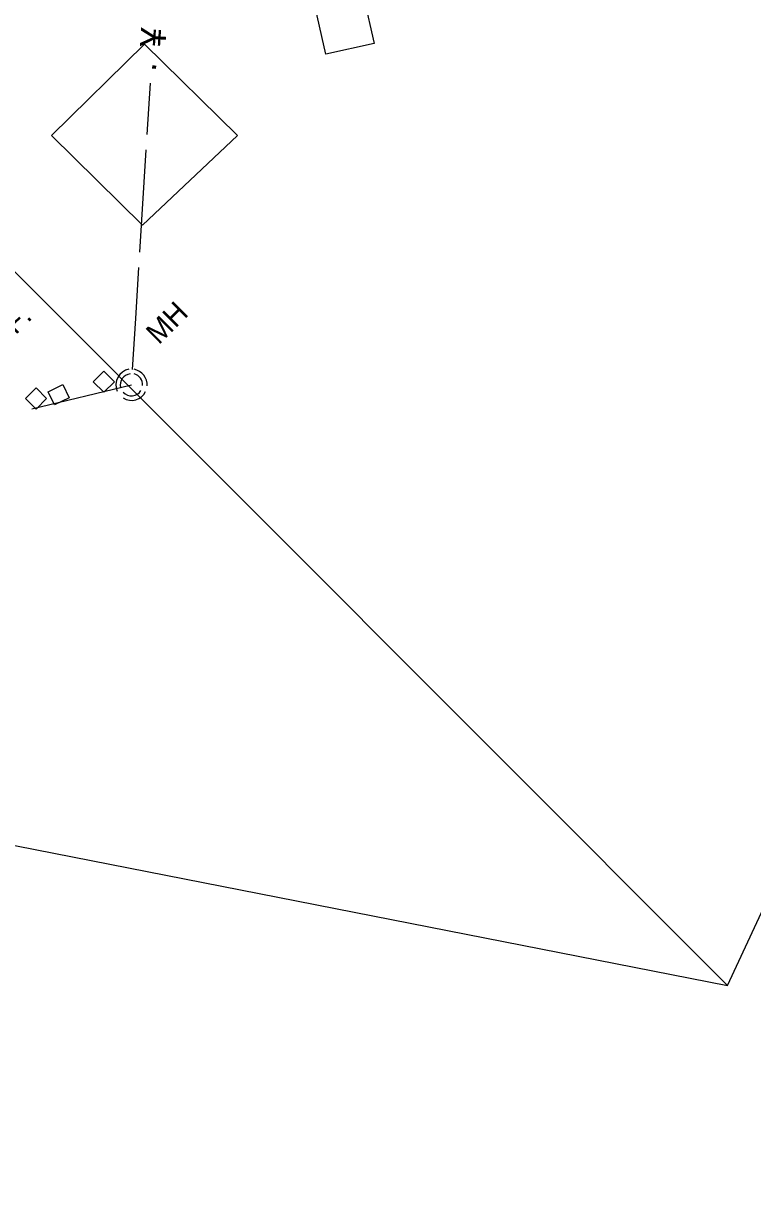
# Model space of a CAD drawing. Extents: x 2443269 to 2494951, y 591171 to 622130.
# Drawn here: x 2463183.1 to 2463325.4, y 604011.5 to 604240.6 of the extents above; entities that cross this region are included whole.
import ezdxf

# ---------------------------------------------------------------- set-up
doc = ezdxf.new("R2010")
doc.units = 0
for name, color, linetype in [('SURVEY - CENTERLINE - Existing Roads', 7, 'Continuous'), ('SURVEY - NON-TRANSPORTATION - Features', 7, 'Continuous'), ('SURVEY - NON-TRANSPORTATION - Features Text', 7, 'Continuous'), ('SURVEY - PROPERTY - Property Lines', 7, 'Continuous'), ('SURVEY - UTILITIES - Sanitary Sewer with Text', 7, 'Continuous')]:
    doc.layers.add(name, color=color, linetype=linetype)

# ---------------------------------------------------------------- blocks, each defined once
blk = doc.blocks.new('xmh')
at = {"layer": 'SURVEY - CENTERLINE - Existing Roads'}
for p, q in [((-1.773, 2.501), (-2.286, 2.034)), ((-1.171, 2.844), (-1.773, 2.501)), ((-1.773, 2.501), (-1.773, 2.501)), ((-0.508, 3.048), (-1.171, 2.844)), ((-1.171, 2.844), (-1.171, 2.844)), ((1.042, 2.883), (0.508, 3.048)), ((1.539, 2.628), (1.042, 2.883)), ((1.042, 2.883), (1.042, 2.883)), ((1.985, 2.291), (1.539, 2.628)), ((1.539, 2.628), (1.539, 2.628)), ((-2.948, 0.825), (-3.065, 0.141)), ((-3.065, 0.141), (-3.065, 0.141)), ((-3.065, 0.141), (-3.03, -0.551)), ((-2.684, 1.466), (-2.948, 0.825)), ((-2.948, 0.825), (-2.948, 0.825)), ((-2.286, 2.034), (-2.684, 1.466)), ((-2.684, 1.466), (-2.684, 1.466)), ((-2.286, 2.034), (-2.286, 2.034)), ((-2.167, 0.395), (-2.198, -0.058)), ((-2.039, 0.831), (-2.167, 0.395)), ((-2.167, 0.395), (-2.167, 0.395)), ((-1.822, 1.23), (-2.039, 0.831)), ((-2.039, 0.831), (-2.039, 0.831)), ((-1.525, 1.574), (-1.822, 1.23)), ((-1.822, 1.23), (-1.822, 1.23)), ((-1.161, 1.847), (-1.525, 1.574)), ((-1.525, 1.574), (-1.525, 1.574)), ((-0.748, 2.036), (-1.161, 1.847)), ((-1.161, 1.847), (-1.161, 1.847)), ((-0.304, 2.133), (-0.748, 2.036)), ((-0.748, 2.036), (-0.748, 2.036)), ((0.864, 2.014), (0.508, 2.133)), ((1.194, 1.835), (0.864, 2.014)), ((0.864, 2.014), (0.864, 2.014)), ((1.487, 1.599), (1.194, 1.835)), ((1.194, 1.835), (1.194, 1.835)), ((1.734, 1.316), (1.487, 1.599)), ((1.487, 1.599), (1.487, 1.599)), ((1.927, 0.994), (1.734, 1.316)), ((1.734, 1.316), (1.734, 1.316)), ((2.061, 0.643), (1.927, 0.994)), ((1.927, 0.994), (1.927, 0.994)), ((2.366, 1.882), (1.985, 2.291)), ((1.985, 2.291), (1.985, 2.291)), ((2.13, 0.274), (2.061, 0.643)), ((2.061, 0.643), (2.061, 0.643)), ((2.133, -0.101), (2.13, 0.274)), ((2.13, 0.274), (2.13, 0.274)), ((2.671, 1.413), (2.366, 1.882)), ((2.366, 1.882), (2.366, 1.882)), ((2.89, 0.899), (2.671, 1.413)), ((2.671, 1.413), (2.671, 1.413)), ((3.017, 0.354), (2.89, 0.899)), ((2.89, 0.899), (2.89, 0.899)), ((3.048, -0.203), (3.017, 0.354)), ((3.017, 0.354), (3.017, 0.354)), ((-3.03, -0.551), (-3.03, -0.551)), ((-3.03, -0.551), (-2.844, -1.219)), ((-2.198, -0.058), (-2.198, -0.058)), ((-2.198, -0.058), (-2.133, -0.508)), ((-1.625, -1.422), (-1.25, -1.756)), ((-1.25, -1.756), (-1.25, -1.756)), ((-1.25, -1.756), (-0.808, -1.995)), ((-0.808, -1.995), (-0.808, -1.995)), ((-0.808, -1.995), (-0.323, -2.125)), ((-0.323, -2.125), (-0.323, -2.125)), ((-0.323, -2.125), (0.178, -2.14)), ((0.178, -2.14), (0.67, -2.038)), ((0.178, -2.14), (0.178, -2.14)), ((0.67, -2.038), (1.125, -1.825)), ((0.67, -2.038), (0.67, -2.038)), ((1.125, -1.825), (1.518, -1.512)), ((1.125, -1.825), (1.125, -1.825)), ((1.518, -1.512), (1.828, -1.117)), ((1.518, -1.512), (1.518, -1.512)), ((1.958, -2.32), (2.403, -1.862)), ((2.403, -1.862), (2.743, -1.32)), ((2.403, -1.862), (2.403, -1.862)), ((-1.625, -2.54), (-1.054, -2.827)), ((-1.054, -2.827), (-1.054, -2.827)), ((-1.054, -2.827), (-0.436, -2.988)), ((-0.436, -2.988), (-0.436, -2.988)), ((-0.436, -2.988), (0.202, -3.016)), ((0.202, -3.016), (0.832, -2.91)), ((0.202, -3.016), (0.202, -3.016)), ((0.832, -2.91), (1.426, -2.675)), ((0.832, -2.91), (0.832, -2.91)), ((1.426, -2.675), (1.958, -2.32)), ((1.426, -2.675), (1.426, -2.675)), ((1.958, -2.32), (1.958, -2.32))]:
    blk.add_line(p, q, dxfattribs=at)

msp = doc.modelspace()

# ---------------------------------------------------------------- linework, layer by layer
at = {"layer": 'SURVEY - NON-TRANSPORTATION - Features'}
for points in [[(2463242.061, 604234.635), (2463240.047, 604243.553), (2463249.482, 604245.685), (2463251.497, 604236.768)], [(2463188.557, 604218.785), (2463206.313, 604201.312), (2463224.83, 604218.772), (2463206.697, 604236.627)], [(2463197.719, 604171.771), (2463198.75, 604172.802), (2463200.812, 604170.74), (2463198.75, 604168.678), (2463196.687, 604170.74)], [(2463184.484, 604168.497), (2463185.515, 604169.528), (2463187.577, 604167.466), (2463185.515, 604165.403), (2463183.453, 604167.466)], [(2463187.891, 604168.759), (2463190.726, 604170.164), (2463191.986, 604167.618), (2463189.151, 604166.213)]]:
    msp.add_lwpolyline(points, close=True, dxfattribs=at)
at = {"layer": 'SURVEY - PROPERTY - Property Lines'}
msp.add_line((2463087.271, 604286.34), (2463320.503, 604052.889), dxfattribs=at)
msp.add_lwpolyline([(2462730.21, 603640.614), (2462887.351, 603793.774), (2462850.952, 603871.249), (2462902.324, 603971.56), (2462952.239, 604013.863), (2463024.155, 604074.813), (2463036.742, 604085.481), (2463049.33, 604096.149), (2463058.423, 604103.856), (2463159.788, 604084.425), (2463320.503, 604052.889), (2463373.82, 604167.306), (2463394.014, 604256.663), (2463511.955, 604333.69), (2463423.871, 604499.71), (2463541.186, 604663.87)], dxfattribs=at)
at = {"layer": 'SURVEY - UTILITIES - Sanitary Sewer with Text'}
for p, q in [((2463207.225, 604219), (2463207.85, 604228.98)), ((2463205.788, 604196.045), (2463207.037, 604216.006)), ((2463204.976, 604183.07), (2463205.6, 604193.051)), ((2463204.351, 604173.09), (2463204.976, 604183.07)), ((2463184.698, 604165.439), (2463204.145, 604170.111))]:
    msp.add_line(p, q, dxfattribs=at)

# ---------------------------------------------------------------- block references
msp.add_blockref('xmh', (2463204.165, 604170.116), dxfattribs=at)

# ---------------------------------------------------------------- texts
at = {"layer": 'SURVEY - NON-TRANSPORTATION - Features Text'}
msp.add_text('WALL.F.', height=4.101, rotation=44.8, dxfattribs=at).set_placement((2463169.841, 604168.175))
at = {"layer": 'SURVEY - UTILITIES - Sanitary Sewer with Text'}
for s, height, rotation, p in [('¥', 5, 86.41802, (2463210.787, 604235.893)), ('·', 5, 86.41802, (2463210.475, 604230.903)), ('MH', 4.101, 45, (2463209.473, 604177.831))]:
    msp.add_text(s, height=height, rotation=rotation, dxfattribs=at).set_placement(p)

doc.saveas('drawing.dxf')
